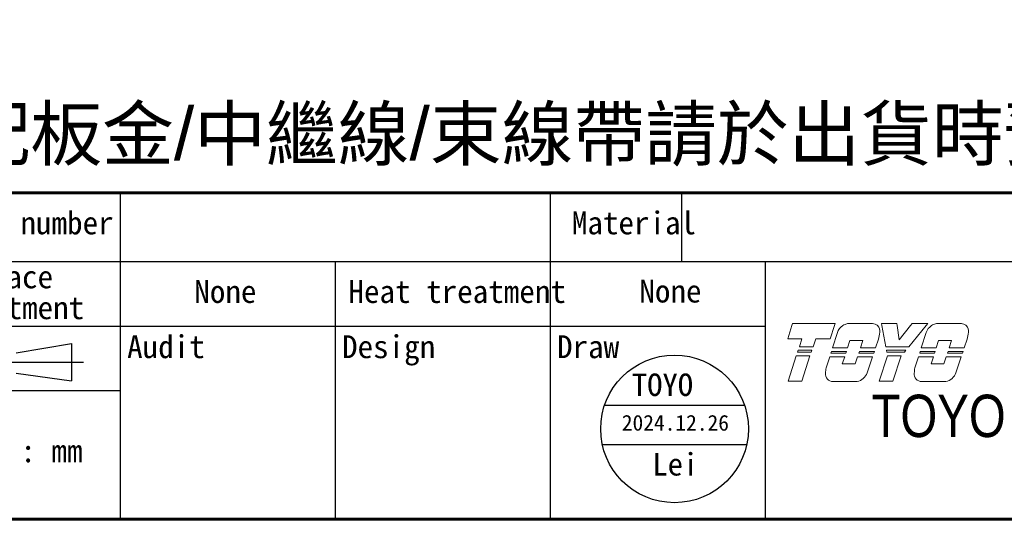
# Model space of a CAD drawing. Header units: millimetres. Extents: x 399 to 6076, y -1991 to 1602.
# Tile 291 of 324: x 5360 to 5473, y -22 to 35. Entities that reach past the tile are written whole.
import ezdxf
from ezdxf.enums import TextEntityAlignment as Align

# ---------------------------------------------------------------- set-up
doc = ezdxf.new("R2010")
doc.units = ezdxf.units.MM
doc.linetypes.add('SLD-實線', pattern=[0])
doc.layers.add('AM_0', color=7, linetype='Continuous', lineweight=50)
doc.layers.add('可見 (ISO)', color=7, linetype='Continuous', lineweight=25)
doc.layers.add('BORDER', color=7, linetype='Continuous')
doc.layers.add('圖框', color=7, linetype='SLD-實線')
doc.styles.add('SEACAD_arial_ttf', font='arial.ttf', dxfattribs={"height": 0.2})
doc.styles.get("Standard").update_dxf_attribs({"font": 'arial.ttf'})
doc.styles.add('標題欄', font='txt')

# ---------------------------------------------------------------- blocks, each defined once
blk = doc.blocks.new('A4-英文圖框-橫式')
at = {"layer": 'BORDER', "color": 123, "linetype": 'Continuous', "lineweight": 60, "ltscale": 25.4}
blk.add_line((2151.7, -57.78), (2549.79, -57.78), dxfattribs=at)
at = {"layer": 'BORDER', "color": 60, "linetype": 'Continuous', "ltscale": 25.4}
for p, q in [((2388.73, -65.63), (2388.73, -57.78)), ((2437.78, -65.63), (2437.78, -57.78)), ((2452.78, -65.63), (2452.78, -57.78)), ((2151.7, -65.63), (2549.79, -65.63)), ((2388.73, -95.06), (2388.73, -65.63)), ((2413.26, -95.06), (2413.26, -65.63)), ((2437.78, -95.06), (2437.78, -65.63)), ((2462.31, -95.06), (2462.31, -65.63)), ((2364.21, -72.99), (2462.31, -72.99)), ((2364.21, -80.35), (2388.73, -80.35)), ((2364.21, -95.06), (2549.79, -95.06))]:
    blk.add_line(p, q, dxfattribs=at)
at = {"layer": 'BORDER', "color": 7, "linetype": 'Continuous', "ltscale": 25.4}
for p, q in [((2376.83, -76.06), (2383.16, -74.99)), ((2383.16, -74.99), (2383.16, -79.24)), ((2376.83, -78.37), (2383.16, -79.24))]:
    blk.add_line(p, q, dxfattribs=at)
at = {"layer": 'BORDER', "color": 4, "linetype": 'Continuous', "ltscale": 25.4}
blk.add_line((2375.39, -77.12), (2384.51, -77.12), dxfattribs=at)
at = {"layer": 'BORDER', "color": 123, "linetype": 'Continuous', "lineweight": 60, "ltscale": 25.4}
blk.add_lwpolyline([(2151.7, 188.79), (2555.09, 188.79), (2555.09, -95.06), (2151.7, -95.06)], close=True, dxfattribs=at)
at = {"layer": '可見 (ISO)', "lineweight": 5}
for p, q in [((2464.86, -74.45), (2465.34, -72.94)), ((2465.42, -72.7), (2465.34, -72.94)), ((2465.42, -72.7), (2470.26, -72.7)), ((2470.18, -72.94), (2469.69, -74.45)), ((2470.18, -72.94), (2470.26, -72.7)), ((2471.8, -72.7), (2474.55, -72.7)), ((2475.55, -72.7), (2475.59, -72.94)), ((2475.55, -72.7), (2477.31, -72.7)), ((2476.04, -75.35), (2475.59, -72.94)), ((2477.34, -72.94), (2477.31, -72.7)), ((2477.34, -72.94), (2477.59, -74.57)), ((2477.59, -74.57), (2478.86, -72.94)), ((2480.66, -72.94), (2478.67, -75.35)), ((2479.05, -72.7), (2478.86, -72.94)), ((2479.05, -72.7), (2480.86, -72.7)), ((2480.66, -72.94), (2480.86, -72.7)), ((2481.92, -72.7), (2484.68, -72.7)), ((2469.97, -75.48), (2470.53, -73.73)), ((2480.09, -75.48), (2480.65, -73.73)), ((2466.49, -74.45), (2464.86, -74.45)), ((2466.2, -75.35), (2466.49, -74.45)), ((2468.06, -74.45), (2467.77, -75.35)), ((2469.69, -74.45), (2468.06, -74.45)), ((2471.95, -74.66), (2471.69, -75.48)), ((2473.43, -74.66), (2471.95, -74.66)), ((2473.17, -75.48), (2473.43, -74.66)), ((2475.2, -74.5), (2474.89, -75.48)), ((2482.08, -74.66), (2481.81, -75.48)), ((2483.55, -74.66), (2482.08, -74.66)), ((2483.29, -75.48), (2483.55, -74.66)), ((2485.33, -74.5), (2485.01, -75.48)), ((2464.9, -79.28), (2465.84, -76.38)), ((2465.84, -76.38), (2467.4, -76.38)), ((2465.99, -75.96), (2466.06, -75.75)), ((2467.55, -75.96), (2465.99, -75.96)), ((2466.06, -75.75), (2467.62, -75.75)), ((2467.77, -75.35), (2466.2, -75.35)), ((2467.4, -76.38), (2466.47, -79.28)), ((2467.62, -75.75), (2467.55, -75.96)), ((2469.79, -76.08), (2469.86, -75.88)), ((2471.49, -76.08), (2469.79, -76.08)), ((2469.86, -75.88), (2471.56, -75.88)), ((2471.69, -75.48), (2469.97, -75.48)), ((2471.56, -75.88), (2471.49, -76.08)), ((2472.99, -76.08), (2473.06, -75.88)), ((2474.69, -76.08), (2472.99, -76.08)), ((2473.06, -75.88), (2474.76, -75.88)), ((2474.89, -75.48), (2473.17, -75.48)), ((2474.76, -75.88), (2474.69, -76.08)), ((2475.3, -79.28), (2476.23, -76.38)), ((2478.67, -75.35), (2476.04, -75.35)), ((2476.16, -75.96), (2476.12, -75.75)), ((2476.12, -75.75), (2478.35, -75.75)), ((2478.18, -75.96), (2476.16, -75.96)), ((2476.23, -76.38), (2477.8, -76.38)), ((2477.8, -76.38), (2476.87, -79.28)), ((2478.35, -75.75), (2478.18, -75.96)), ((2479.92, -76.08), (2479.98, -75.88)), ((2481.61, -76.08), (2479.92, -76.08)), ((2479.98, -75.88), (2481.68, -75.88)), ((2481.81, -75.48), (2480.09, -75.48)), ((2481.68, -75.88), (2481.61, -76.08)), ((2483.11, -76.08), (2483.18, -75.88)), ((2484.81, -76.08), (2483.11, -76.08)), ((2483.18, -75.88), (2484.88, -75.88)), ((2485.01, -75.48), (2483.29, -75.48)), ((2484.88, -75.88), (2484.81, -76.08)), ((2469.25, -77.77), (2469.66, -76.5)), ((2469.66, -76.5), (2471.36, -76.5)), ((2471.36, -76.5), (2471.09, -77.31)), ((2471.09, -77.31), (2472.57, -77.31)), ((2472.57, -77.31), (2472.83, -76.5)), ((2472.83, -76.5), (2474.53, -76.5)), ((2474.53, -76.5), (2473.94, -78.35)), ((2479.37, -77.77), (2479.78, -76.5)), ((2479.78, -76.5), (2481.48, -76.5)), ((2481.48, -76.5), (2481.22, -77.31)), ((2481.22, -77.31), (2482.69, -77.31)), ((2482.69, -77.31), (2482.95, -76.5)), ((2482.95, -76.5), (2484.65, -76.5)), ((2484.65, -76.5), (2484.06, -78.35)), ((2466.47, -79.28), (2464.9, -79.28)), ((2472.78, -79.33), (2470.03, -79.33)), ((2476.87, -79.28), (2475.3, -79.28)), ((2482.91, -79.33), (2480.15, -79.33))]:
    blk.add_line(p, q, dxfattribs=at)
for centre, radius, start, end in [((2471.99, -74.24), 1.55, 123.3001, 160.8894), ((2474.52, -73.55), 0.85, 349.7215, 45.5037), ((2482.12, -74.24), 1.55, 123.3001, 160.8894), ((2484.64, -73.55), 0.85, 349.7215, 45.5037), ((2469.75, -73.08), 5.64, 345.4024, 353.6243), ((2479.87, -73.08), 5.64, 345.4024, 353.6243), ((2470.02, -78.48), 0.85, 172.7215, 270.3361), ((2474.81, -78.7), 5.64, 170.4732, 176.6243), ((2472.48, -77.8), 1.55, 281.1769, 339.4117), ((2484.93, -78.7), 5.64, 170.4732, 176.6243), ((2480.15, -78.48), 0.85, 172.7215, 270.3361), ((2482.61, -77.8), 1.55, 281.1769, 339.4117)]:
    blk.add_arc(centre, radius, start, end, dxfattribs=at)
for points, knots in [([(2471.14, -72.94), (2471.22, -72.89), (2471.31, -72.84), (2471.53, -72.75), (2471.66, -72.72), (2471.8, -72.7)], [0.7632588, 0.7632588, 0.7632588, 0.7632588, 0.8183582, 0.8183582, 0.8969132, 0.8969132, 0.8969132, 0.8969132]), ([(2475.11, -72.94), (2475.04, -72.87), (2474.94, -72.81), (2474.75, -72.73), (2474.65, -72.71), (2474.55, -72.7)], [0.3846511, 0.3846511, 0.3846511, 0.3846511, 0.4469665, 0.4469665, 0.5029651, 0.5029651, 0.5029651, 0.5029651]), ([(2481.26, -72.94), (2481.34, -72.89), (2481.43, -72.84), (2481.65, -72.75), (2481.79, -72.72), (2481.92, -72.7)], [0.7632591, 0.7632591, 0.7632591, 0.7632591, 0.8183584, 0.8183584, 0.8969135, 0.8969135, 0.8969135, 0.8969135]), ([(2485.23, -72.94), (2485.16, -72.87), (2485.06, -72.81), (2484.87, -72.73), (2484.77, -72.71), (2484.68, -72.7)], [0.3846512, 0.3846512, 0.3846512, 0.3846512, 0.4469719, 0.4469719, 0.5029651, 0.5029651, 0.5029651, 0.5029651])]:
    blk.add_open_spline(points, degree=3, knots=knots, dxfattribs=at)
at = {"layer": 'BORDER', "color": 7, "linetype": 'Continuous', "ltscale": 25.4, "style": 'SEACAD_arial_ttf', "width": 0.8}
blk.add_text('TOYO Automation Co., Ltd.', height=4.8353, dxfattribs=at).set_placement((2474.42, -80.83), align=Align.TOP_LEFT)
at = {"layer": '圖框', "style": '標題欄'}
for s, height, p in [('Part number', 2.6053, (2368.46, -59.91)), (' Material', 2.605, (2438.46, -59.91)), ('Surface', 2.605, (2368.64, -66.07)), ('Heat treatment', 2.6053, (2414.74, -67.75)), ('treatment', 2.605, (2368.64, -69.6)), ('Audit', 2.605, (2389.49, -74.05)), ('Design', 2.605, (2414.01, -74.05)), ('Draw', 2.605, (2438.54, -74.05)), ('Unit : mm', 2.605, (2368.45, -85.94))]:
    blk.add_text(s, height=height, dxfattribs=at).set_placement(p, align=Align.TOP_LEFT)

msp = doc.modelspace()

# ---------------------------------------------------------------- linework, layer by layer
at = {"color": 1}
for p, q in [((5426.892, -9.437), (5442.862, -9.437)), ((5426.638, -13.898), (5443.117, -13.898))]:
    msp.add_line(p, q, dxfattribs=at)
msp.add_circle((5434.877, -12.13), 8.427, dxfattribs=at)

# ---------------------------------------------------------------- block references
msp.add_blockref('A4-英文圖框-橫式', (2982.929, 72.605))

# ---------------------------------------------------------------- texts
at = {"layer": 'AM_0', "insert": (5529.72, 17.821), "char_height": 6, "attachment_point": 9}
msp.add_mtext_dynamic_manual_height_columns('{\\fPMingLiU|b0|i0|c136|p18;選配板金}/{\\fPMingLiU|b0|i0|c136|p18;中繼線}/{\\fPMingLiU|b0|i0|c136|p18;束線帶請於出貨時預先與夾爪組裝}', width=218.23164, gutter_width=1, heights=[0], dxfattribs=at)
at = {"layer": '圖框', "style": '標題欄'}
for p in [(5380.085, 4.86), (5430.866, 4.907)]:
    msp.add_text('None', height=2.6053, dxfattribs=at).set_placement(p, align=Align.TOP_LEFT)
at = {"layer": '圖框', "color": 1, "style": '標題欄'}
msp.add_text('TOYO', height=2.5673, dxfattribs=at).set_placement((5430.01, -5.808), align=Align.TOP_LEFT)
for s, height, p in [('2024.12.26', 1.7971, (5434.974, -11.431)), ('Lei', 2.5673, (5434.964, -16.171))]:
    msp.add_text(s, height=height, dxfattribs=at).set_placement(p, align=Align.MIDDLE_CENTER)

doc.saveas('drawing.dxf')
